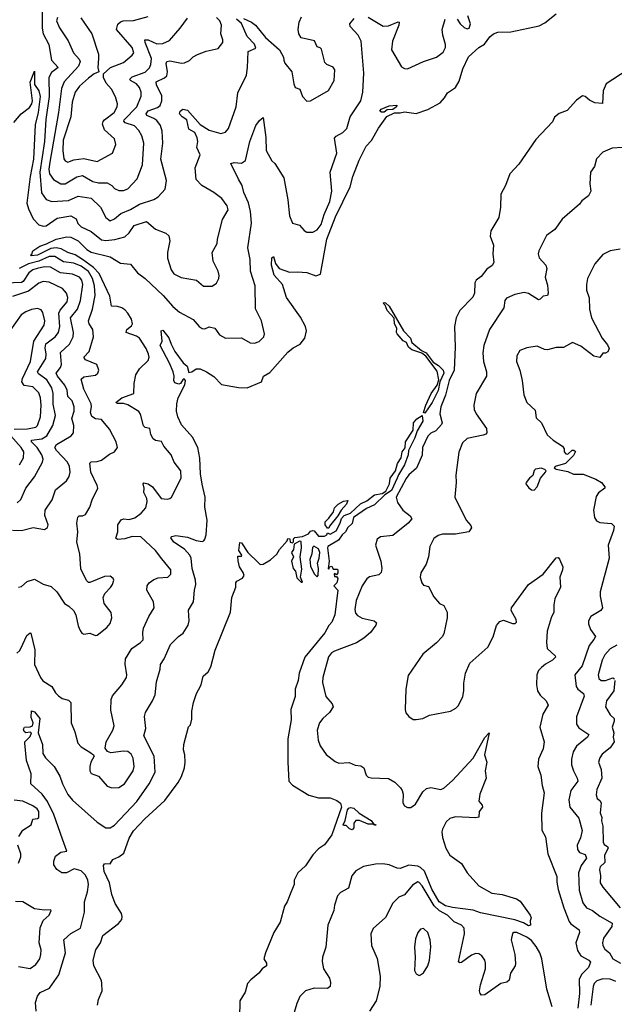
# Model space of a CAD drawing. Extents: x 1468344 to 1613994, y 525695 to 643861.
# Tile 399 of 427: x 1582834 to 1586914, y 617182 to 623942. Entities that reach past the tile are written whole.
import ezdxf

# ---------------------------------------------------------------- set-up
doc = ezdxf.new("R2010")
doc.units = 0

msp = doc.modelspace()

# ---------------------------------------------------------------- linework, layer by layer
at = {"layer": '0CON10XD'}
for points in [[(1582987.5, 623995), (1582988.5, 623885), (1582995.6, 623845), (1583033, 623773), (1583051.4, 623665), (1583098.2, 623615), (1583051, 623579), (1583034.8, 623545), (1583035.5, 623415), (1583012.1, 623257.9), (1583003.2, 623105), (1582971.2, 622895), (1582984.4, 622754.4), (1583015, 622708.5), (1583053.2, 622693.2), (1583169.8, 622700.2), (1583235, 622730), (1583325, 622717.5), (1583387.3, 622655), (1583425, 622584.3), (1583455, 622561.5), (1583485, 622574.6), (1583528.7, 622611.3), (1583595, 622639.1), (1583655, 622675.3), (1583753.3, 622706.7), (1583785, 622725.8), (1583831.7, 622778.3), (1583840.9, 622839.1), (1583802.3, 622985), (1583816.1, 623095), (1583812.4, 623177.6), (1583800.8, 623215), (1583775, 623250), (1583755, 623264.7), (1583705.7, 623285), (1583702.3, 623295), (1583715, 623316.5), (1583780.5, 623339.5), (1583797.6, 623352.4), (1583809.3, 623385), (1583809.5, 623419.5), (1583772.9, 623495), (1583771.1, 623515), (1583827.4, 623542.6), (1583843.4, 623556.6), (1583848.4, 623585), (1583838.7, 623641.3), (1583844.6, 623655.4), (1583865, 623659.1), (1583945, 623644.4), (1583965, 623646.9), (1583998.3, 623661.7), (1584023.2, 623686.8), (1584055, 623704), (1584113.2, 623726.8), (1584195, 623744.4), (1584226.7, 623785), (1584228.2, 623805), (1584213.3, 623845), (1584217.9, 623905), (1584206.8, 623935), (1584185, 623957.3)], [(1582792.8, 623237.3), (1582844.4, 623295), (1582900.9, 623339.1), (1582918, 623365), (1582920.5, 623385), (1582905, 623512.5), (1582935, 623590), (1582935, 623497.5), (1582965, 623453.3), (1582973.9, 623413.9), (1582960, 623305), (1582939, 623221), (1582927.6, 622985), (1582906, 622866), (1582883.1, 622683.1), (1582894.3, 622644.3), (1582926.6, 622575), (1582964.2, 622534.2), (1582994.7, 622524.7), (1583015, 622526.9), (1583089.9, 622580.1), (1583185, 622595.9), (1583220.5, 622575), (1583233.7, 622543.7), (1583255, 622520.5), (1583325, 622487.7), (1583395, 622431.8), (1583425, 622425.9), (1583486.5, 622433.5), (1583555, 622451.8), (1583585, 622477.8), (1583619.6, 622530.4), (1583705, 622555.6), (1583764.7, 622504.7), (1583837.4, 622477.4), (1583857.9, 622457.9), (1583863.5, 622425), (1583848.5, 622345), (1583848.5, 622305), (1583872.7, 622225), (1583891.7, 622198.3), (1583941.8, 622171.8), (1584047.5, 622155), (1584095, 622112), (1584155, 622112.5), (1584185, 622133.3), (1584201.4, 622165), (1584202.2, 622185), (1584195.4, 622215.4), (1584162.5, 622285), (1584154.5, 622345), (1584189.1, 622405), (1584190.9, 622435), (1584225, 622570), (1584264.3, 622635.7), (1584257.3, 622665), (1584220.5, 622715), (1584165, 622756.5), (1584082.8, 622802.8), (1584044.2, 622845), (1584038, 622925), (1584072.5, 623015), (1584049.6, 623065), (1584055.8, 623105.8), (1584052, 623132), (1584035, 623167.5), (1583995, 623191.2), (1583980, 623255), (1583948.6, 623275), (1583931.4, 623295), (1583935, 623313.3), (1583952.3, 623327.7), (1583985, 623321.9), (1584071.6, 623221.6), (1584135, 623184.5), (1584215, 623161.2), (1584245, 623170.8), (1584266.9, 623195), (1584320.4, 623345), (1584330.3, 623439.7), (1584389.4, 623560.6), (1584398.2, 623615), (1584402.5, 623725), (1584453.8, 623746.2), (1584444.4, 623775), (1584395, 623828.1), (1584356.3, 623916.3), (1584322.1, 623945)], [(1582855.6, 619655), (1582883.8, 619715), (1582905, 619732.5), (1582909.3, 619729.3), (1582936.7, 619615), (1582935.7, 619515.7), (1582977.5, 619425), (1582993.6, 619403.6), (1583054.2, 619365), (1583080.3, 619320.3), (1583099.7, 619299.7), (1583125, 619282.5), (1583169.1, 619269.1), (1583185.8, 619255), (1583186, 619115), (1583212.3, 619052.3), (1583232, 618975), (1583255, 618948.8), (1583314.1, 618914.1), (1583340, 618895), (1583343.8, 618885), (1583322.5, 618845), (1583315.7, 618815), (1583315.8, 618785), (1583325, 618766.2), (1583375, 618748), (1583435, 618680.6), (1583465, 618668.1), (1583515, 618670), (1583552.5, 618695), (1583612.2, 618785), (1583619.6, 618815), (1583612.4, 618872.4), (1583598.8, 618898.8), (1583575, 618917.7), (1583545, 618920.8), (1583458.6, 618908.6), (1583437, 618917), (1583421.2, 618941.2), (1583427.1, 618985), (1583472.9, 619065), (1583482.5, 619095), (1583458.3, 619201.7), (1583462, 619275), (1583471.2, 619298.8), (1583535, 619376.2), (1583565.8, 619425), (1583570, 619445), (1583556.6, 619516.6), (1583560.6, 619555), (1583604.2, 619625), (1583663.8, 619665), (1583681.2, 619685), (1583678.6, 619735), (1583684.4, 619765), (1583719.5, 619845), (1583755.7, 619905), (1583751.9, 619945), (1583705.6, 620025), (1583708.1, 620055), (1583723.1, 620076.9), (1583755, 620099.4), (1583785, 620109.4), (1583851.2, 620115), (1583870, 620135), (1583870, 620165), (1583808.3, 620241.7), (1583765, 620298.1), (1583665, 620390.5), (1583605, 620393.6), (1583555, 620376.9), (1583505, 620373.1), (1583492.7, 620382.7), (1583506.2, 620425), (1583507.3, 620475), (1583530.9, 620509.1), (1583545, 620515.6), (1583585, 620510.4), (1583625, 620522.7), (1583667.5, 620555), (1583698.3, 620591.7), (1583707.8, 620635), (1583705.5, 620655), (1583686.2, 620695), (1583688.8, 620725), (1583680, 620755), (1583685, 620763.3), (1583715, 620756.2), (1583744.2, 620734.2), (1583805, 620655.6), (1583845, 620650), (1583865, 620654.2), (1583876, 620665), (1583940.8, 620795), (1583940, 620845), (1583893.4, 620903.4), (1583874.3, 620955), (1583823.8, 621015), (1583806.7, 621046.7), (1583765, 621053.1), (1583749.2, 621065), (1583733.7, 621093.7), (1583726.9, 621135), (1583695, 621141.5), (1583682.7, 621152.7), (1583663.7, 621233.7), (1583651.9, 621251.9), (1583576.9, 621296.9), (1583545, 621307.3), (1583505, 621306), (1583493.8, 621315), (1583535, 621345.3), (1583617.8, 621375), (1583620.3, 621445), (1583630.8, 621505), (1583655, 621545.6), (1583715, 621601.2), (1583721.9, 621625), (1583718.5, 621645), (1583700.8, 621685), (1583655, 621756.4), (1583635, 621769.6), (1583563.8, 621795), (1583569.5, 621815), (1583600.4, 621839.6), (1583608.2, 621855), (1583601.4, 621885), (1583575, 621926.7), (1583555, 621950.8), (1583535, 621963.7), (1583505, 621972.9), (1583464.2, 621975), (1583452.6, 622045), (1583379.2, 622199.2), (1583340.8, 622240.8), (1583265.3, 622295), (1583215, 622327.5), (1583165, 622343.2), (1583118.5, 622368.5), (1583085, 622377), (1583048, 622372), (1582955, 622324.8), (1582912, 622322), (1582907.5, 622325), (1582917.3, 622332.7), (1582923.8, 622355), (1582972.6, 622387.4), (1583017.6, 622402.4), (1583085, 622436.5), (1583157.6, 622452.4), (1583185, 622450), (1583235, 622423.5), (1583293.8, 622363.8), (1583325, 622346.5), (1583455.2, 622315.2), (1583525, 622270.5), (1583593.6, 622263.6), (1583641.3, 622205), (1583695.8, 622165.7), (1583818.2, 622048.2), (1583885, 621973.5), (1583931.3, 621935), (1584024.8, 621884.8), (1584065, 621835.6), (1584085, 621822.5), (1584105, 621820.4), (1584135, 621833.3), (1584173.2, 621823.2), (1584205, 621778.8), (1584245, 621756.2), (1584355, 621758.8), (1584415, 621724.2), (1584445, 621721.2), (1584476.1, 621733.9), (1584510, 621765), (1584513.3, 621785), (1584494.3, 621875), (1584452.7, 621957.3), (1584450.6, 622115), (1584418.8, 622215), (1584415.9, 622295.9), (1584399.2, 622375), (1584424.4, 622545), (1584418.2, 622625), (1584403.8, 622685), (1584372.7, 622755), (1584360.6, 622805), (1584336.4, 622846.4), (1584283.8, 622955), (1584305, 622961.4), (1584355, 622956.7), (1584384.5, 622975), (1584412.5, 623105), (1584453.3, 623216.7), (1584479.1, 623250.9), (1584505, 623270), (1584523.1, 623133.1), (1584524.7, 623045), (1584563.1, 622973.1), (1584585, 622954.2), (1584646.1, 622856.1), (1584674.7, 622704.7), (1584685.5, 622595), (1584705, 622546.2), (1584755, 622530.8), (1584785, 622496), (1584805, 622484), (1584845, 622484), (1584875, 622499.2), (1584901.9, 622535), (1584922.5, 622605), (1584961.2, 622695), (1584975.4, 622765), (1584964.5, 622895), (1585011.2, 623025), (1584995, 623130), (1585005, 623143.1), (1585052.3, 623167.7), (1585077.8, 623195), (1585101.9, 623275), (1585174.4, 623385), (1585189.2, 623445), (1585196.3, 623575), (1585177.1, 623795), (1585156, 623836), (1585102.5, 623895), (1585100.4, 623915), (1585128.9, 623951.1)], [(1582946.5, 617135), (1582941.5, 617195), (1582955, 617238.1), (1582975, 617262.2), (1583037.9, 617292.1), (1583102.2, 617385), (1583147.8, 617535), (1583135.5, 617625), (1583185, 617668.9), (1583250.6, 617705), (1583278.1, 617815), (1583278.5, 617885), (1583298.8, 617955), (1583305.3, 618005), (1583300.8, 618035), (1583285, 618069.1), (1583255, 618098.6), (1583207.3, 618112.7), (1583155.8, 618085), (1583123.3, 618085), (1583088.6, 618108.6), (1583068.8, 618138.8), (1583067.1, 618165), (1583080.3, 618199.7), (1583115, 618225.4), (1583156.3, 618233.7), (1583128.6, 618315), (1583068.9, 618485), (1583024.7, 618574.7), (1582988.8, 618625), (1582910.5, 618695), (1582912.7, 618765), (1582880.6, 618855), (1582868, 618975), (1582870, 618985), (1582905, 619020), (1582915.5, 619045), (1582905, 619049.5), (1582875, 619046.5), (1582864.4, 619055), (1582859.4, 619070.6), (1582866.7, 619085), (1582905, 619087.3), (1582922.5, 619095), (1582925.8, 619115), (1582912.2, 619152.2), (1582915, 619196.2), (1582935, 619191.1), (1582972.5, 619145), (1582961.6, 619045), (1582991, 618965), (1582993.6, 618903.6), (1583011.1, 618875), (1583069.4, 618815), (1583108.8, 618748.8), (1583127.5, 618695), (1583163.5, 618623.5), (1583195, 618582.7), (1583365, 618432.9), (1583425, 618392.9), (1583455, 618394.3), (1583485, 618412.5), (1583636.7, 618575), (1583723.4, 618696.6), (1583763.6, 618775), (1583756.2, 618885), (1583686.5, 619025), (1583700, 619075), (1583691.2, 619158.8), (1583698.2, 619185), (1583745.5, 619265), (1583763.1, 619306.9), (1583772.9, 619395), (1583797.8, 619482.2), (1583800.6, 619515), (1583825.5, 619555), (1583868.2, 619651.8), (1583922.6, 619707.4), (1583955, 619730.8), (1583989.4, 619785), (1583995.7, 619815.7), (1583992.4, 619887.6), (1584025.4, 619945), (1584032.3, 620025), (1584043.6, 620065), (1584041.2, 620095), (1584017.1, 620175), (1584010.8, 620245), (1584001.5, 620265), (1583965, 620308), (1583892.1, 620355), (1583870, 620385), (1583878.8, 620395), (1583905, 620399.7), (1583985, 620388.4), (1584045, 620366.1), (1584085, 620360), (1584096.4, 620363.6), (1584105, 620375.8), (1584114.1, 620405), (1584120.5, 620505), (1584104.2, 620595), (1584105.6, 620665), (1584085.8, 620754.3), (1584075.2, 620825.2), (1584071, 620931), (1584056.3, 621005), (1584018.7, 621075), (1583945, 621161.2), (1583920, 621215), (1583910.7, 621255), (1583912.6, 621305), (1583921.9, 621345), (1583966.5, 621435), (1583972, 621465), (1583965, 621473.8), (1583955, 621473.8), (1583936.2, 621445), (1583925, 621439.2), (1583898, 621448), (1583890.8, 621465), (1583894.3, 621495), (1583886.9, 621525), (1583862.5, 621585), (1583798.8, 621705), (1583811.4, 621735), (1583804.2, 621805.8), (1583815, 621810), (1583858.3, 621758.3), (1583872.2, 621715), (1583898.6, 621665), (1583955, 621587.1), (1583983.6, 621563.6), (1583995, 621520), (1584015, 621524.3), (1584045, 621545.7), (1584072.5, 621545), (1584115, 621525.6), (1584165, 621491.4), (1584218.3, 621438.3), (1584335, 621416), (1584395, 621415.8), (1584493.8, 621455), (1584508, 621495), (1584550.9, 621519.1), (1584675, 621659.5), (1584710.5, 621689.5), (1584759.2, 621715), (1584791.4, 621755), (1584802.5, 621805), (1584795.7, 621835), (1584760.7, 621900.7), (1584665.8, 622035), (1584638, 622125), (1584579.3, 622189.3), (1584562.8, 622257.2), (1584565, 622307.5), (1584575, 622316.7), (1584588.3, 622268.3), (1584615, 622234.3), (1584685, 622209.2), (1584740.7, 622210.7), (1584804.2, 622205.8), (1584865, 622184.4), (1584897.5, 622195), (1584941.2, 622435), (1585000.6, 622589.4), (1585101.5, 622795), (1585120.3, 622865), (1585162.4, 622977.6), (1585211.9, 623075), (1585247, 623113), (1585295, 623197.5), (1585352.2, 623277.8), (1585405, 623302.4), (1585445, 623302.9), (1585475, 623310.7), (1585555, 623297.8), (1585634.6, 623324.6), (1585719.4, 623370.6), (1585749.2, 623405), (1585769.1, 623440.9), (1585825, 623476.2), (1585850, 623520), (1585874.8, 623605), (1585913.5, 623686.5), (1585985, 623751.8), (1586022.5, 623775), (1586060, 623825), (1586085, 623845.8), (1586115, 623857.1), (1586205, 623859.2), (1586399.5, 623900.5), (1586438.5, 623921.5), (1586515, 623981.5)], [(1583092.2, 623957.8), (1583087.3, 623935), (1583107.4, 623887.4), (1583167.3, 623797.3), (1583202.9, 623715), (1583242.2, 623672.2), (1583249.7, 623655), (1583237.4, 623622.6), (1583139.7, 623515), (1583119.5, 623470.5), (1583100, 623305), (1583040.2, 622965), (1583034.5, 622915), (1583039.3, 622885), (1583065, 622845.4), (1583115, 622814.6), (1583145, 622816.2), (1583225, 622863.5), (1583265, 622873.6), (1583335, 622831.1), (1583375, 622821.6), (1583435, 622822.5), (1583465.6, 622805), (1583485, 622783.3), (1583515, 622769.6), (1583545, 622768.8), (1583575, 622781.8), (1583639.2, 622850.8), (1583676.2, 622945), (1583684.6, 623095), (1583672.1, 623145), (1583651.2, 623181.2), (1583622.5, 623212.5), (1583556.9, 623235), (1583547.9, 623245), (1583551.3, 623255), (1583636.6, 623345), (1583666.9, 623416.9), (1583668.4, 623445), (1583656.6, 623476.6), (1583635, 623502), (1583594.3, 623525), (1583590, 623535), (1583605, 623549.1), (1583695, 623583.2), (1583725, 623612.7), (1583734.8, 623635.2), (1583737.7, 623675), (1583693.8, 623785), (1583693.3, 623805), (1583715, 623804.1), (1583775, 623775.7), (1583815, 623778.1), (1583861, 623799), (1583935, 623883.3), (1583986.2, 623953.8)], [(1583254.4, 623955), (1583329.2, 623845), (1583373.5, 623705), (1583374.6, 623675.4), (1583370, 623615), (1583376.1, 623583.9), (1583345, 623571.4), (1583305, 623541.8), (1583245, 623486.5), (1583213.7, 623445), (1583194.8, 623375.2), (1583183.8, 623276.2), (1583132.7, 623115), (1583129.4, 623045), (1583136.7, 622986.7), (1583145, 622974.4), (1583165, 622964.5), (1583205, 622980), (1583275, 622990), (1583365, 622968.9), (1583470, 623025), (1583492.5, 623085), (1583484.4, 623124.4), (1583416.5, 623186.5), (1583402.8, 623225), (1583406, 623244), (1583415.3, 623255), (1583483.2, 623305), (1583503.2, 623345), (1583505.4, 623365), (1583491.9, 623411.9), (1583463.6, 623465), (1583426.2, 623506.2), (1583408.1, 623545), (1583409.2, 623570.8), (1583456.9, 623613.1), (1583545, 623647.5), (1583605, 623698.1), (1583616.2, 623715), (1583605, 623751.9), (1583499.2, 623875), (1583508.3, 623911.7), (1583525, 623928.1), (1583544.6, 623935.4), (1583615, 623936.6), (1583715, 623965.4)], [(1584370.3, 623950.3), (1584425, 623925.8), (1584450.9, 623905), (1584519.6, 623819.6), (1584617.5, 623735), (1584644, 623685), (1584646.2, 623665), (1584654.3, 623645), (1584700.4, 623585), (1584715, 623502.5), (1584725, 623476.7), (1584755.6, 623465.6), (1584774.3, 623414.3), (1584805, 623382.5), (1584830, 623385), (1584953, 623457), (1584992, 623525), (1584997.3, 623597.3), (1584985, 623616.7), (1584942.5, 623635), (1584927.7, 623647.7), (1584905, 623740), (1584895, 623750), (1584875, 623756), (1584856.8, 623796.8), (1584765, 623818.8), (1584750, 623845), (1584745.8, 623875), (1584750.8, 623925), (1584767.3, 623962.7)], [(1585225, 623960.4), (1585327.9, 623897.9), (1585365, 623901.1), (1585431.7, 623928.3), (1585437.5, 623925), (1585435.6, 623905.6), (1585391.6, 623795), (1585384.2, 623735), (1585455, 623618.8), (1585475, 623607.5), (1585495, 623605.7), (1585605.7, 623654.3), (1585693.3, 623685), (1585740.5, 623719.5), (1585755, 623752.5), (1585757, 623773), (1585737.1, 623835), (1585733.3, 623875), (1585754.4, 623945.6)], [(1585836, 623945), (1585856, 623915), (1585885, 623888), (1585905, 623880), (1585918.8, 623885), (1585926.9, 623915), (1585908.3, 623968.3)], [(1587001.9, 623595), (1586857.4, 623502.6), (1586837.7, 623455), (1586833.6, 623366.4), (1586781.3, 623371.3), (1586745, 623390), (1586715, 623415.6), (1586695, 623418.9), (1586655, 623388.9), (1586591.5, 623318.5), (1586535, 623299.3), (1586505, 623273.8), (1586489.1, 623240.9), (1586375, 623118.9), (1586259.1, 622950.9), (1586197.3, 622885), (1586168.8, 622805), (1586136, 622744), (1586133.9, 622656.1), (1586122, 622585), (1586067.7, 622492.3), (1586062.2, 622455), (1586084.2, 622395), (1586080.8, 622335), (1586088, 622275), (1586076, 622255), (1586040.6, 622229.4), (1585999.8, 622180.2), (1585966.2, 622153.8), (1585957.8, 622135), (1585954.2, 622065), (1585943.4, 622036.6), (1585854.2, 621945.8), (1585828.2, 621895), (1585817.5, 621835), (1585822.5, 621695), (1585815.6, 621535), (1585781.4, 621465), (1585756.2, 621365), (1585723.2, 621285), (1585717.1, 621235), (1585733.5, 621175), (1585728.2, 621161.8), (1585689.5, 621120.5), (1585655, 621103.9), (1585635, 621083.5), (1585599.2, 621005), (1585596.6, 620953.4)], [(1585316.5, 623306.5), (1585305, 623313.5), (1585315, 623328.9), (1585368.9, 623351.1), (1585421.2, 623355), (1585420, 623345), (1585394.7, 623325.3), (1585355, 623323.9), (1585335, 623308.2), (1585316.5, 623306.5)], [(1586970, 623065), (1586900.8, 623059.2), (1586835, 623033.8), (1586792.1, 622987.9), (1586778, 622935), (1586752, 622895), (1586747.5, 622815), (1586754, 622765), (1586737.9, 622732.1), (1586691.7, 622698.3), (1586675, 622676.2), (1586557.4, 622572.6), (1586507.2, 622502.8), (1586449.1, 622460.9), (1586395.7, 622354.3), (1586390.8, 622335), (1586397.6, 622307.6), (1586445, 622256), (1586451.4, 622235), (1586439.4, 622175), (1586455, 622120), (1586460.8, 622065), (1586455, 622047.5), (1586426.4, 622043.6), (1586405, 622022.5), (1586395, 622020), (1586325, 622061.4), (1586295, 622069.2), (1586232.5, 622055), (1586175, 622030), (1586162.5, 622015), (1586155.7, 621964.3), (1586057.5, 621815), (1586043.5, 621776.5), (1586020, 621705), (1586011.9, 621655), (1586015.7, 621595), (1586036.4, 621525), (1586037.5, 621495), (1585967.5, 621375), (1585950, 621295), (1585952, 621265), (1585965.8, 621235.8), (1586037.5, 621135), (1586038.8, 621105), (1586033.6, 621096.4), (1586015, 621090), (1585905, 621066.9), (1585873.4, 621036.6), (1585847.9, 620972.1), (1585825.8, 620815), (1585829.2, 620765), (1585819.2, 620665), (1585897.5, 620505), (1585929.4, 620469.4), (1585933.9, 620453.9), (1585915, 620426), (1585825, 620410), (1585735, 620410.6), (1585705, 620401.4), (1585675, 620380), (1585647.5, 620325), (1585639.2, 620255), (1585624.2, 620205), (1585586, 620145), (1585582.5, 620115), (1585594.2, 620075), (1585605, 620060), (1585639.5, 620049.5), (1585675, 619980), (1585715, 619933.3), (1585745, 619920), (1585766.7, 619875), (1585768, 619835), (1585743.8, 619725), (1585733.8, 619705), (1585695, 619663.3), (1585601.2, 619585), (1585500.5, 619439.5), (1585482.9, 619345), (1585478.8, 619205), (1585484.1, 619184.1), (1585505, 619157.5), (1585535, 619137.5), (1585555, 619136.7), (1585600, 619145), (1585645, 619166.7), (1585790, 619195), (1585827.5, 619215), (1585845, 619232.5), (1585874.1, 619295.9), (1585882, 619335), (1585882.7, 619387.3), (1585894, 619455), (1585923.3, 619525), (1586046.2, 619635), (1586083.8, 619705), (1586106.7, 619783.3), (1586129.7, 619810.3), (1586155, 619819.4), (1586215, 619797.5), (1586233.3, 619796.7), (1586242.5, 619805), (1586240, 619825), (1586207.5, 619885), (1586209.2, 619905), (1586325.8, 620064.2), (1586426, 620135), (1586515, 620248), (1586528.8, 620248.8), (1586537.7, 620237.7), (1586560.8, 620185), (1586560, 620165), (1586540.8, 620115), (1586546, 620045), (1586505.8, 619965), (1586499.2, 619925), (1586500, 619875), (1586481.1, 619835), (1586452.5, 619745), (1586448.9, 619665), (1586454, 619625), (1586508.8, 619575), (1586510, 619565), (1586490.8, 619545), (1586441.9, 619518.1), (1586414.4, 619495), (1586395, 619474.2), (1586382.9, 619445), (1586380.9, 619375), (1586386.9, 619335), (1586405.4, 619305.4), (1586445.7, 619265), (1586460, 619235), (1586422.9, 619175), (1586404.2, 619085), (1586432.9, 618985), (1586427.1, 618935), (1586394.3, 618865), (1586390.6, 618815), (1586409.2, 618755), (1586418.6, 618685), (1586433, 618633), (1586415.6, 618495), (1586417.9, 618377.9), (1586442.9, 618332.9), (1586457.3, 618215), (1586519.3, 618059.3), (1586520.2, 618019.8), (1586529.5, 617969.5), (1586567.5, 617845), (1586605, 617750), (1586615.4, 617735.4), (1586674.1, 617694.1), (1586675.7, 617675), (1586651.3, 617605), (1586660.8, 617550.8), (1586685, 617513.8), (1586740, 617485), (1586751.8, 617471.8), (1586737.3, 617435), (1586691.2, 617388.8), (1586674.3, 617355), (1586675.2, 617255.2), (1586663.2, 617155)], [(1582825, 620046.7), (1582845, 620051.2), (1582885, 620084), (1582935, 620102), (1582995, 620065.6), (1583050.5, 620050.5), (1583088.8, 620015), (1583140.8, 619935), (1583172, 619915), (1583202.5, 619885), (1583218.6, 619855), (1583235, 619780), (1583248.3, 619748.3), (1583260.5, 619730.5), (1583275, 619723.3), (1583315, 619730), (1583355, 619714), (1583365, 619716), (1583431.2, 619768.8), (1583454.2, 619795.8), (1583466, 619835), (1583462.3, 619872.3), (1583413, 619933), (1583405.8, 619974.2), (1583417, 620003), (1583457.3, 620042.7), (1583470.8, 620065), (1583478.8, 620095), (1583475.9, 620105.9), (1583455, 620121.2), (1583415, 620119.2), (1583315, 620079.2), (1583305, 620079.2), (1583292, 620092), (1583252.2, 620172.2), (1583245.4, 620275.4), (1583226.7, 620355), (1583233.6, 620425), (1583226.5, 620485), (1583233.4, 620526.6), (1583242.5, 620535), (1583265, 620535.7), (1583285.8, 620545), (1583315.8, 620595), (1583330, 620645), (1583369.2, 620725), (1583365.8, 620745), (1583322.2, 620835), (1583315, 620896.7), (1583324.5, 620905.5), (1583365, 620908.5), (1583395, 620918.9), (1583450.6, 620959.4), (1583485, 620976.2), (1583505.8, 621005), (1583495.8, 621045), (1583451.1, 621131.1), (1583395, 621197.5), (1583355, 621201.8), (1583328.9, 621218.9), (1583318.6, 621245), (1583326.6, 621285), (1583323.7, 621305), (1583274.6, 621405), (1583255.6, 621475), (1583275, 621490), (1583355, 621502.2), (1583370.8, 621515), (1583377.1, 621535), (1583362, 621575), (1583286, 621606), (1583274.5, 621625), (1583309.5, 621665), (1583340, 621765), (1583334.7, 621814.7), (1583310.8, 621855), (1583306.2, 621875), (1583333.6, 621955), (1583350.7, 622049.3), (1583346.9, 622115), (1583334.5, 622165), (1583305, 622212.8), (1583255, 622250.6), (1583205, 622270), (1583135, 622280.4), (1583075, 622316.8), (1583035, 622315.4), (1582965.4, 622284.6), (1582894.7, 622265.3), (1582830.3, 622235)], [(1586954.3, 622365.7), (1586885, 622356.2), (1586835, 622330), (1586780.8, 622265), (1586731.4, 622165), (1586722.5, 622125), (1586722.5, 622085), (1586742, 622032), (1586744.5, 621954.5), (1586757.5, 621895), (1586830.6, 621755), (1586868.8, 621708.8), (1586880, 621685), (1586869.3, 621660.7), (1586855, 621652.5), (1586835, 621652.5), (1586816.2, 621623.8), (1586773, 621633), (1586685, 621700.8), (1586626.4, 621726.4), (1586565, 621690.6), (1586515, 621690.6), (1586455, 621675.7), (1586435, 621677.5), (1586385, 621700), (1586315, 621688.8), (1586265, 621670), (1586245.8, 621635), (1586244.2, 621595), (1586267.1, 621535), (1586282.5, 621465), (1586294.1, 621365.9), (1586313.6, 621313.6), (1586370.9, 621260.9), (1586378.8, 621208.8), (1586414, 621175), (1586452.7, 621092.7), (1586495.9, 621055.9), (1586560, 621015), (1586570, 620995), (1586570, 620975), (1586581.7, 620961.7), (1586595, 620960), (1586625, 620987.5), (1586637, 620987), (1586647, 620977), (1586635, 620950), (1586580, 620895), (1586507.5, 620875), (1586502.5, 620865), (1586515, 620856.7), (1586595, 620840.8), (1586635, 620821.4), (1586701.2, 620821.2), (1586788.7, 620788.7), (1586825.6, 620765), (1586850, 620735), (1586848.8, 620725), (1586805.4, 620694.6), (1586790.9, 620669.1), (1586772.2, 620575), (1586777.5, 620525), (1586791.9, 620501.9), (1586815, 620489.2), (1586894.3, 620484.3), (1586912.5, 620465), (1586908.5, 620435), (1586872.9, 620335), (1586879.4, 620245), (1586817.8, 620015), (1586817.8, 619985), (1586834.3, 619905), (1586821.4, 619885), (1586752.9, 619845), (1586736.9, 619815), (1586736.9, 619795), (1586750.9, 619755), (1586786.3, 619706.3), (1586774.2, 619685.8), (1586741.3, 619645), (1586693.2, 619505), (1586643.1, 619445), (1586652.7, 619365), (1586665, 619346.7), (1586703.1, 619315), (1586708.5, 619298.5), (1586655.5, 619155), (1586654.4, 619105), (1586670.8, 619080.8), (1586740, 619035), (1586730.5, 619015), (1586653.8, 618955), (1586631.2, 618915), (1586619.5, 618865), (1586620.9, 618825), (1586633.6, 618785), (1586660.5, 618735), (1586663.3, 618715), (1586615, 618649.2), (1586602.5, 618585), (1586608.1, 618535), (1586670, 618460), (1586694.5, 618375), (1586683.5, 618325), (1586660, 618275), (1586661.1, 618245), (1586675, 618223.5), (1586715, 618209.6), (1586723.1, 618185), (1586686.5, 618135), (1586669.4, 618085), (1586673.8, 617965), (1586698.6, 617878.6), (1586724.7, 617844.7), (1586765.3, 617825.3), (1586815, 617787.3), (1586899.4, 617739.4), (1586896.9, 617715), (1586840.4, 617635), (1586833.5, 617605), (1586836.7, 617585), (1586849.6, 617559.6), (1586881.4, 617535), (1586905.2, 617495.2), (1586957.8, 617465)], [(1582785, 620436.7), (1582845, 620435.6), (1582925.8, 620455.8), (1583005, 620441.2), (1583023.8, 620455), (1583028, 620475), (1583007.2, 620537.2), (1583009.6, 620575), (1583057.1, 620645), (1583080, 620715), (1583154.6, 620775.4), (1583172.7, 620805), (1583180, 620835), (1583176.1, 620875), (1583162, 620905), (1583085.4, 620985), (1583073.8, 621005), (1583085.5, 621025), (1583188, 621085), (1583203.4, 621106.6), (1583204.5, 621155.5), (1583190.9, 621205), (1583208.4, 621255), (1583208, 621285), (1583194.6, 621325), (1583163.8, 621355), (1583159, 621399), (1583143.8, 621433.8), (1583092.6, 621495), (1583084.1, 621515), (1583114.2, 621555), (1583121.6, 621575), (1583113.8, 621656.2), (1583175.3, 621715), (1583200.9, 621765), (1583204.1, 621795), (1583182.5, 621895), (1583229.6, 621955), (1583251.2, 622015), (1583267.9, 622125), (1583260.8, 622155), (1583245, 622173.4), (1583195, 622195.8), (1583113.8, 622203.8), (1583045, 622243.4), (1583004.8, 622244.8), (1582953.3, 622235), (1582925, 622224), (1582896.8, 622203.2), (1582856.7, 622145), (1582845, 622137.2), (1582735.6, 622134.4)], [(1582815.7, 620625), (1582842.4, 620647.6), (1582876.5, 620725), (1582935.8, 620804.3), (1582989.2, 620905), (1582993.8, 620925), (1582984.7, 620955), (1582954, 621005), (1582915.4, 621045), (1582914.5, 621055), (1582985, 621065.5), (1583019.2, 621085), (1583060.6, 621155), (1583078.8, 621225), (1583063.6, 621303.6), (1583064.3, 621375.7), (1583055.2, 621415), (1583019.7, 621469.7), (1582961.8, 621511.8), (1582955.3, 621525), (1583013.7, 621615), (1583016.2, 621645), (1583008.8, 621688.8), (1583013.3, 621716.7), (1583078.2, 621765), (1583101.1, 621795), (1583108.7, 621835), (1583102.9, 621927.1), (1583111.9, 621948.1), (1583159.3, 622005), (1583164.1, 622035), (1583155.7, 622065.7), (1583126.6, 622096.6), (1583035, 622139.3), (1582995, 622145.4), (1582965, 622133.1), (1582895, 622077.4), (1582785, 622041.3)], [(1585615, 621240), (1585605.7, 621245.7), (1585621.5, 621295), (1585656.8, 621375), (1585698, 621432), (1585709.5, 621470.5), (1585698.3, 621528.3), (1585621.1, 621631.1), (1585593, 621653), (1585524.4, 621675), (1585502.5, 621695), (1585487.5, 621725), (1585465, 621738.5), (1585425, 621785.6), (1585418.8, 621795), (1585420.8, 621825), (1585406.9, 621855), (1585402.5, 621892.5), (1585355, 621945.7), (1585341.4, 621981.4), (1585327.5, 621995), (1585335, 622000.6), (1585345, 621997.3), (1585368.2, 621975), (1585466.9, 621805), (1585515.3, 621755.3), (1585524.2, 621725), (1585590.7, 621670.7), (1585622.9, 621655), (1585671.8, 621591.8), (1585708.3, 621568.2), (1585738.8, 621535), (1585744.7, 621515), (1585717, 621457), (1585705, 621396.5), (1585665, 621313.8), (1585615, 621240)], [(1582795, 621131.6), (1582887, 621133), (1582945, 621144.6), (1582955, 621155.8), (1582976.8, 621215), (1582980.4, 621295), (1582976, 621346), (1582965, 621379.4), (1582925, 621421.5), (1582865, 621430), (1582847.8, 621455), (1582852.3, 621477.7), (1582908.2, 621595), (1582929.7, 621735), (1583000.9, 621845), (1583005.4, 621875), (1582992.4, 621932.4), (1582981.2, 621951.2), (1582955, 621959.1), (1582915, 621952.1), (1582875, 621936.2), (1582844.8, 621915.2), (1582765.4, 621805)], [(1583367.5, 617175), (1583373.5, 617215), (1583399.1, 617275), (1583398.5, 617325), (1583394.5, 617345), (1583342.2, 617445), (1583337.1, 617485), (1583355.6, 617555), (1583389.1, 617605), (1583404.6, 617655.4), (1583512.8, 617737.2), (1583534.3, 617765), (1583538, 617785), (1583532.5, 617805), (1583489.2, 617875), (1583466, 617935), (1583450.8, 618015), (1583413.2, 618093.2), (1583409.6, 618135), (1583415, 618145.7), (1583425, 618149.2), (1583453.6, 618146.4), (1583472, 618175), (1583514.6, 618195.4), (1583549.3, 618220.7), (1583585, 618322), (1583615, 618372.5), (1583692.9, 618455), (1583829.4, 618580.6), (1583922, 618705), (1583944.5, 618745.5), (1583965.4, 618804.6), (1583970, 618845), (1583967.1, 618895), (1583958.3, 618928.3), (1583960, 618965), (1583993, 619087), (1584005, 619100), (1584015, 619140), (1584015.8, 619195), (1584027.5, 619255), (1584046.2, 619315), (1584061.7, 619341.7), (1584078.8, 619375), (1584093.8, 619435), (1584126.7, 619465), (1584145, 619500), (1584175.9, 619614.1), (1584281.2, 619875), (1584290, 619975), (1584316.7, 620045), (1584317.5, 620075), (1584325, 620086.7), (1584362.5, 620107.5), (1584373.8, 620125), (1584367.1, 620147.1), (1584342.5, 620185), (1584333, 620227), (1584331.7, 620258.3), (1584355, 620260), (1584357.5, 620265), (1584336.7, 620296.7), (1584345, 620352.5), (1584355, 620350), (1584398.8, 620285), (1584472.3, 620212.3), (1584485, 620202.5), (1584505, 620203.3), (1584555.8, 620234.2), (1584597.7, 620272.3), (1584616.7, 620305), (1584670, 620365), (1584675, 620380), (1584688.3, 620378.3), (1584690, 620355), (1584705, 620350), (1584711.7, 620358.3), (1584713, 620377), (1584723, 620387), (1584775, 620393.3), (1584815, 620412), (1584830.5, 620429.5), (1584845, 620434.4), (1584855, 620432.5), (1584885, 620397.3), (1584925, 620396), (1584942.5, 620405), (1584945, 620420), (1584965, 620408.8), (1585005, 620431.9), (1585033.1, 620485), (1585041.7, 620518.3), (1585061.1, 620538.9), (1585104.2, 620555), (1585172.1, 620617.9), (1585215, 620637.8), (1585269.4, 620680.6), (1585321.6, 620688.4), (1585345.4, 620704.6), (1585371.9, 620755), (1585375.9, 620794.1), (1585412.5, 620845), (1585427.2, 620895), (1585452.3, 620935), (1585458.7, 620975), (1585478, 621002), (1585481.1, 621045), (1585533.8, 621125), (1585535.5, 621175), (1585559.2, 621200.9), (1585595.6, 621225.6), (1585599.7, 621185), (1585560.4, 621119.6), (1585545, 621071.4), (1585502.9, 620985), (1585500.3, 620955), (1585474.3, 620885), (1585432.8, 620817.2), (1585425, 620793.5), (1585385, 620709.8), (1585340, 620680), (1585268, 620612), (1585214.8, 620585.2), (1585124.6, 620525.4), (1585116, 620484), (1585085.7, 620455), (1585070.6, 620425), (1585045.7, 620405), (1585020.5, 620369.5), (1584949.4, 620325), (1584945.6, 620315), (1584956.7, 620225), (1584950, 620175), (1584955, 620170), (1584960, 620185), (1584975, 620190), (1584985, 620170), (1585015, 620170), (1585017.5, 620165), (1585017.5, 620145), (1585008.3, 620131.7), (1584995, 620140), (1584992.5, 620135), (1584995, 620120), (1585008.3, 620118.3), (1585017.5, 620105), (1585010, 620075), (1584990, 620055), (1585017.5, 620025), (1584996.9, 619855), (1584975, 619806.2), (1584955, 619783.9), (1584927.8, 619732.2), (1584790.5, 619565), (1584750.9, 619455), (1584743.8, 619405), (1584724.8, 619345.2), (1584723.7, 619296.3), (1584694.4, 619205), (1584695.7, 619135), (1584674.5, 619005.5), (1584673.6, 618845), (1584681.9, 618715), (1584705, 618685.6), (1584817.2, 618617.2), (1584885, 618598.9), (1584965, 618600), (1585011.2, 618581.2), (1585035, 618562), (1585041.2, 618535), (1584976.2, 618345), (1584925, 618277.5), (1584885, 618250), (1584845, 618208.8), (1584795, 618133.3), (1584743.3, 618085), (1584717.5, 618035), (1584716.4, 618003.6), (1584695, 617950), (1584668.8, 617885), (1584650, 617855), (1584621.4, 617745), (1584578, 617675), (1584520, 617535), (1584510, 617495), (1584528, 617465), (1584528, 617445), (1584496.7, 617425), (1584475, 617396.7), (1584419.3, 617350.7), (1584398, 617325), (1584380, 617265), (1584344.4, 617205), (1584341.1, 617088.9)], [(1582831.4, 620885), (1582859.6, 620935), (1582861.8, 620975), (1582844.6, 621005), (1582773.2, 621085)], [(1585596.6, 620953.4), (1585557.8, 620862.2), (1585505, 620818.4), (1585485, 620792.2), (1585418.1, 620665), (1585427.4, 620627.4), (1585462, 620575), (1585513.8, 620535), (1585523.8, 620515), (1585499.2, 620485), (1585395, 620401.4), (1585308.8, 620391.2), (1585286.7, 620375), (1585276.2, 620335), (1585312.5, 620225), (1585319.1, 620175), (1585315, 620146.7), (1585298.2, 620131.8), (1585235, 620116.7), (1585215, 620102.9), (1585185, 620055.7), (1585143.3, 619955), (1585132.6, 619892.6), (1585138.1, 619868.1), (1585151.3, 619851.3), (1585183.6, 619833.6), (1585266.7, 619815), (1585282, 619802), (1585277.5, 619785), (1585241.4, 619735), (1585195, 619695.5), (1585145, 619664.6), (1584993.2, 619606.8), (1584973.8, 619595), (1584953.2, 619566.8), (1584914.3, 619425), (1584911.7, 619391.7), (1584935.8, 619295), (1584978, 619245), (1584984, 619225), (1584959.2, 619185), (1584913.1, 619145), (1584891.1, 619115), (1584875.6, 619065), (1584881.4, 618995), (1584895, 618956.7), (1584937.6, 618897.6), (1584998.7, 618848.7), (1585025, 618838.6), (1585095, 618841.4), (1585135, 618822.9), (1585175, 618820), (1585195, 618806.2), (1585210.6, 618755), (1585225, 618741.4), (1585245, 618735.8), (1585365, 618731.2), (1585407.9, 618707.9), (1585447.9, 618667.9), (1585458.8, 618648.8), (1585464.3, 618625), (1585462.9, 618565), (1585474, 618545), (1585494.3, 618534.3), (1585517.6, 618532.4), (1585549.2, 618555), (1585600.2, 618639.8), (1585625, 618664.2), (1585655, 618671.4), (1585725, 618656.5), (1585745, 618666.7), (1585805, 618719.5), (1585945, 618871.9), (1586025, 619014.2), (1586055.7, 619045.7), (1586024.2, 618895), (1586038.8, 618845), (1586028.8, 618785), (1586036, 618735), (1585991.1, 618625), (1585985.8, 618575.8), (1586008.3, 618548.3), (1586010, 618535), (1585986.2, 618505), (1585983.6, 618466.4), (1585965, 618461.9), (1585825, 618470), (1585785, 618457.8), (1585761.5, 618435), (1585735, 618383.8), (1585730.4, 618365), (1585736.1, 618326.1), (1585758.5, 618255), (1585786, 618206), (1585865, 618149.4), (1585905.6, 618085), (1585984.4, 617995), (1586075, 617945.7), (1586145, 617935.7), (1586243.8, 617905), (1586269.1, 617889.1), (1586338, 617795), (1586343.3, 617775), (1586337.5, 617755), (1586340, 617725), (1586325, 617720), (1586291.1, 617741.1), (1586232.4, 617762.4), (1585995, 617809.5), (1585945, 617829.3), (1585805, 617846.8), (1585755, 617858.8), (1585711.6, 617885), (1585661.8, 617971.8), (1585611, 618095), (1585585, 618120.6), (1585565, 618130.4), (1585505, 618136.3), (1585445, 618113.3), (1585425, 618115.6), (1585368.9, 618138.9), (1585325, 618145.6), (1585275, 618144.2), (1585192.7, 618127.3), (1585141.2, 618098.8), (1585112, 618065), (1585090.3, 617979.7), (1585035, 617950), (1585015, 617926.7), (1584995, 617862.5), (1584990, 617825), (1584949.4, 617725), (1584935.7, 617575), (1584912.9, 617505), (1584909.4, 617475), (1584918.6, 617425), (1584960.3, 617360.3), (1584967.3, 617332.7), (1584964, 617305), (1584945, 617290.8), (1584855, 617292.5), (1584795, 617273.8), (1584756.2, 617235), (1584736.4, 617186.4), (1584718, 617125)], [(1586365, 620711.2), (1586386, 620735), (1586408.8, 620795), (1586443.3, 620835), (1586447.5, 620845), (1586437.5, 620855), (1586412.7, 620862.7), (1586372.9, 620857.1), (1586364, 620846), (1586355, 620812.5), (1586332.5, 620795), (1586310, 620765), (1586307.5, 620755), (1586328.3, 620728.3), (1586345, 620713.3), (1586365, 620711.2)], [(1584955, 620450), (1584945, 620450), (1584930, 620475), (1584930, 620495), (1584955, 620520), (1584987, 620563), (1584995, 620590), (1585020, 620615), (1585055, 620637.5), (1585085, 620640), (1585077.5, 620615), (1585040, 620575), (1585017.5, 620535), (1584960, 620465), (1584955, 620450)], [(1584775, 620080), (1584760, 620115), (1584770.7, 620169.3), (1584759.4, 620255), (1584768.5, 620315), (1584765, 620360), (1584755, 620362.5), (1584718.3, 620341.7), (1584712.5, 620305), (1584700, 620285), (1584712.5, 620255), (1584700, 620225), (1584710, 620175), (1584727, 620157), (1584735, 620110), (1584765, 620080), (1584775, 620080)], [(1584875, 620117.5), (1584883, 620127), (1584885.4, 620175), (1584878.3, 620211.7), (1584889.2, 620245), (1584892.9, 620285), (1584885, 620309.4), (1584853.3, 620326.7), (1584842.6, 620317.4), (1584839.4, 620275), (1584826, 620235), (1584829.3, 620189.3), (1584855, 620136.7), (1584875, 620117.5)], [(1582815, 619592.7), (1582835, 619612.2), (1582855.6, 619655)], [(1586932.1, 619647.9), (1586885, 619622.3), (1586848.5, 619581.5), (1586832, 619545), (1586803.2, 619445), (1586807.8, 619417.8), (1586824.7, 619404.7), (1586855, 619405.4), (1586904.6, 619424.6), (1586915.7, 619415.7)], [(1586917.1, 619405), (1586911.3, 619335), (1586861.8, 619265), (1586853.1, 619225), (1586885, 619169.4), (1586914.1, 619144.1), (1586913.8, 619125), (1586899.7, 619085), (1586912, 619045), (1586906.9, 619015), (1586912.5, 618985), (1586885, 618942.1), (1586830.5, 618899.5), (1586814.5, 618875), (1586806.5, 618845), (1586823.8, 618795), (1586829.2, 618735), (1586795, 618656.2), (1586790.7, 618620.7), (1586797.5, 618595), (1586815, 618582.2), (1586824.2, 618564.3), (1586817.7, 618497.7), (1586829.6, 618465), (1586827.5, 618442.5), (1586835.8, 618405), (1586837.2, 618295), (1586845, 618280), (1586868.8, 618265), (1586871.2, 618255), (1586847.8, 618205), (1586849.3, 618155), (1586818.2, 618125), (1586811.9, 618108.1), (1586820, 618065), (1586818.5, 618015), (1586835.3, 617985.3), (1586954.6, 617845)], [(1582827.1, 618335), (1582855, 618376.9), (1582913.3, 618415), (1582925, 618452.2), (1582955, 618457.3), (1582964.4, 618465), (1582966.2, 618505), (1582953.1, 618525), (1582925, 618545.5), (1582855, 618577.3), (1582795, 618583.6)], [(1585115, 618380), (1585097, 618387), (1585075, 618410), (1585055, 618410), (1585052.5, 618415), (1585066.7, 618443.3), (1585083.6, 618516.4), (1585091.8, 618528.2), (1585105, 618532.9), (1585127.5, 618527.5), (1585163.9, 618493.9), (1585245, 618444), (1585261.7, 618421.7), (1585276.7, 618415), (1585275, 618410), (1585258.3, 618418.3), (1585225, 618418.6), (1585165, 618444), (1585140, 618445), (1585126.7, 618425), (1585126.4, 618393.6), (1585115, 618380)], [(1582825, 618152), (1582842.5, 618195), (1582841.4, 618215), (1582820.4, 618275)], [(1586488.7, 617165), (1586450.5, 617285), (1586417.1, 617495), (1586404.4, 617535), (1586379.2, 617579.2), (1586345, 617620.6), (1586315, 617641.8), (1586245, 617673.8), (1586225.5, 617674.5), (1586215, 617667.1), (1586207.1, 617625), (1586231.2, 617525), (1586237, 617463), (1586233.5, 617445), (1586201.5, 617395), (1586193.1, 617346.9), (1586176.7, 617335), (1586134.7, 617325.3), (1586025, 617246), (1586003.8, 617243.8), (1585993.3, 617255), (1585989.2, 617275), (1585995.6, 617315), (1586030.7, 617425), (1586031.5, 617465), (1586025, 617486), (1586004.2, 617515), (1585985, 617528.9), (1585965, 617531.5), (1585935, 617520), (1585865, 617470), (1585855, 617466.2), (1585845, 617472.5), (1585885.5, 617665.5), (1585884.4, 617705), (1585866, 617725), (1585815, 617748.9), (1585768.7, 617795), (1585715.4, 617824.6), (1585677.7, 617857.7), (1585595, 617995.9), (1585575, 618018.7), (1585565, 618021.8), (1585529.1, 618000.9), (1585475, 617932.7), (1585435, 617916.7), (1585393.9, 617876.1), (1585345, 617778.6), (1585258.5, 617701.5), (1585242.5, 617665), (1585247.5, 617585), (1585286.3, 617496.3), (1585306.5, 617375), (1585306.2, 617305), (1585279.6, 617205), (1585234.7, 617135.3)], [(1582825, 617440.8), (1582905, 617427.9), (1582945, 617455.5), (1582971.8, 617495), (1582979.6, 617525), (1582980, 617555), (1582968.5, 617605), (1582973.6, 617706.4), (1582995, 617756.7), (1583035, 617793.3), (1583050, 617825), (1583045, 617830), (1583005, 617827.5), (1582935, 617837.5), (1582855, 617885.5), (1582805, 617886.7)], [(1585575, 617380), (1585585, 617383.8), (1585605, 617398.8), (1585634.2, 617445), (1585645.6, 617485), (1585654.3, 617575.7), (1585650.6, 617625), (1585635.8, 617675), (1585605, 617703.3), (1585585, 617696.7), (1585566, 617675), (1585549.7, 617630.3), (1585542.2, 617575), (1585548.1, 617505), (1585542.5, 617415), (1585555, 617390), (1585575, 617380)], [(1586925, 617338.8), (1586885, 617353.7), (1586835, 617356.9), (1586795, 617343.8), (1586777.1, 617325), (1586770, 617305), (1586754.2, 617175)]]:
    msp.add_lwpolyline(points, dxfattribs=at)

doc.saveas('drawing.dxf')
